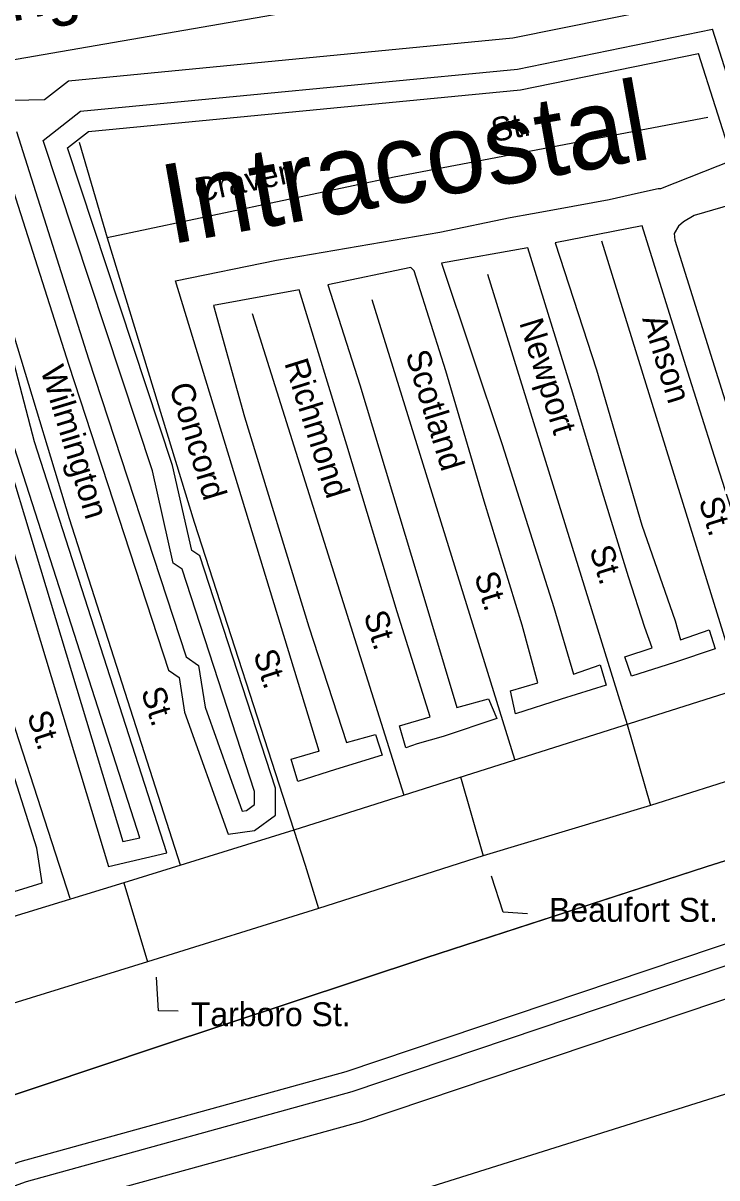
# Model space of a CAD drawing. Extents: x 2104537 to 2336408, y 34176 to 229611.
# Drawn here: x 2172243 to 2174421, y 50389 to 54016 of the extents above; entities that cross this region are included whole.
import ezdxf

# ---------------------------------------------------------------- set-up
doc = ezdxf.new("R2010")
doc.units = 0
for name, color, linetype in [('Exist Boundary Political City Limit New', 7, 'Continuous'), ('Exist Boundary Political CountyLine', 7, 'Continuous'), ('Exist Hydrographic Buffer Line', 7, 'Continuous'), ('Exist Hydrographic Creek Single Shore', 7, 'Continuous'), ('Exist Hydrographic Intracoastal Waterway Label', 7, 'Continuous'), ('Exist Hydrographic River Shore Label', 7, 'Continuous'), ('Exist Road Non-System Type 51', 7, 'Continuous'), ('Exist Road Non-System Type 51 Label', 7, 'Continuous'), ('Exist Road Secondary Type 51 Attributed', 7, 'Continuous'), ('Map Preparation Boundary City Limit Buffer Line', 7, 'Continuous'), ('Map Preparation Inset Cut Line', 7, 'Continuous')]:
    doc.layers.add(name, color=color, linetype=linetype)

msp = doc.modelspace()

# ---------------------------------------------------------------- linework, layer by layer
at = {"layer": 'Exist Boundary Political City Limit New'}
for points in [[(2173854.8, 54184.7), (2170314, 53571.9), (2170069.8, 54698.9)], [(2165010.5, 48356.3), (2166327.8, 48799.5), (2167557.2, 49190.3), (2168489.8, 49505.3), (2169253.2, 49750.3), (2170121.5, 50018.6), (2171042.2, 50269.4), (2171759, 50496.8), (2172662.2, 50800.1), (2173507.2, 51080.1), (2174387.2, 51365.9), (2175197.2, 51622.5)]]:
    msp.add_lwpolyline(points, dxfattribs=at)
at = {"layer": 'Exist Boundary Political CountyLine'}
msp.add_lwpolyline([(2175197.4, 51622.5), (2174387.3, 51365.9), (2173507.3, 51080.1), (2172662.3, 50800.1), (2171759, 50496.8), (2171042.2, 50269.4), (2170121.5, 50018.6), (2169253.2, 49750.3), (2168489.7, 49505.3), (2167557.3, 49190.3), (2166327.7, 48799.5), (2165010.6, 48356.3)], dxfattribs=at)
at = {"layer": 'Exist Hydrographic Buffer Line'}
msp.add_line((2171779.3, 53763.5), (2172310, 53775.2), dxfattribs=at)
for points in [[(2165026.1, 47961.6), (2167225.1, 48701.2), (2167721.7, 48904.3), (2168893, 49235.5), (2169983.5, 49608.4), (2170857, 49870.6), (2172253.3, 50378.2), (2173276.6, 50660.2), (2176013.4, 51582.2), (2179323.5, 52584.7), (2179951.1, 52794.1), (2180174.6, 52828.9), (2182388.7, 53459.2), (2183114.9, 53594.9), (2183843.6, 53666.6), (2185459.1, 54170.4), (2186015.1, 54423.3), (2186132.9, 54553.6), (2186203.4, 54776.5), (2186260.4, 54970)], [(2172310, 53775.2), (2172385.5, 53833.8), (2173781, 53968.8), (2174388.5, 54092.8), (2174427.8, 54175.5)], [(2172305.6, 53647.3), (2172423.3, 53738.5), (2173795.6, 53871.3), (2174408.1, 53996.4)], [(2174548.1, 53555.8), (2174408.1, 53996.4)], [(2172222, 53674.8), (2172448.8, 52961.4), (2172755, 52025), (2172793.8, 51997.9), (2172814.2, 51867.7), (2172930.4, 51540.7), (2172944, 51542.6), (2172969.7, 51561.2), (2172969.7, 51602.7), (2172742.1, 52301), (2172714.2, 52319.9), (2172649.1, 52609), (2172305.6, 53647.3)], [(2171836.5, 53658.4), (2171907.1, 53590.9), (2172556.5, 51445.1), (2172610.1, 51457.5), (2172216.3, 52682.2), (2172109.1, 53089.9), (2172084.5, 53116.2), (2171929.4, 53668.4)]]:
    msp.add_lwpolyline(points, dxfattribs=at)
at = {"layer": 'Exist Hydrographic Creek Single Shore'}
for points in [[(2158918.1, 46074.5), (2159451.3, 46103.5), (2159759.3, 46179.6), (2163717.2, 47642.2), (2165006.3, 48024.2), (2167202.2, 48762.7), (2167700.3, 48966.4), (2168873.4, 49298.1), (2169963.5, 49670.9), (2170836.4, 49932.9), (2172233.4, 50440.8), (2173257.4, 50722.9), (2175993.4, 51644.7), (2179303.6, 52647.2), (2179935.6, 52858.1), (2180160.5, 52893.2), (2182373.6, 53523.1), (2183105.7, 53659.9), (2183830.5, 53731.3), (2185435.7, 54231.9), (2185975.6, 54477.4), (2186074.6, 54587), (2186140.6, 54795.7), (2186197.4, 54988.5)], [(2158873.7, 45907.7), (2159475.6, 45940.6), (2159807.5, 46022.6), (2163769, 47486.4), (2165055.8, 47867.7), (2167259.5, 48608.9), (2167753.8, 48811.1), (2168922.3, 49141.5), (2170013.6, 49514.6), (2170888, 49777.2), (2172283.3, 50284.4), (2173305.4, 50566), (2176043.4, 51488.4), (2179353.3, 52490.9), (2179974.4, 52698.2), (2180195.7, 52732.6), (2182411.2, 53363.3), (2183128.8, 53497.4), (2183863.3, 53569.7), (2185494.3, 54078.3), (2186074.5, 54342.1), (2186220.3, 54503.5), (2186297.5, 54747.8), (2186363.1, 54970.5)], [(2172382.5, 53623.8), (2172448.5, 53675), (2173805.3, 53806.4), (2174363.5, 53920.3)], [(2173172.5, 51729.1), (2172721.4, 53206.1), (2173038.3, 53271.5), (2173551.2, 53359), (2173772.6, 53404.9), (2173842.4, 53417.4), (2173918.1, 53430.7), (2174083.7, 53461.2), (2174175.7, 53482.4), (2174237.3, 53496), (2174245.2, 53495.9), (2174470, 53585), (2174363.5, 53920.3)], [(2171807.3, 53595.5), (2171849.3, 53555.4), (2172511.4, 51367.3), (2172694.4, 51409.7), (2172279.3, 52700.6), (2172168.4, 53122.7), (2172143.4, 53149.4), (2172015.4, 53604.6)], [(2172174.3, 53608.2), (2172386.4, 52941.3), (2172699.5, 51983.8), (2172733.3, 51960.1), (2172750.3, 51851.5), (2172886.5, 51468.3), (2172969.3, 51479.8), (2173035.4, 51527.8), (2173035.4, 51613.1), (2172797.5, 52342.8), (2172772.5, 52359.7), (2172712.4, 52626.6), (2172382.5, 53623.8)], [(2171416.5, 53537.5), (2171441.3, 53477.9), (2171450.3, 53395.7), (2171500.3, 53329.1), (2171636.3, 52844.2), (2171823.3, 52273), (2171815.3, 52214.1), (2172112.4, 51256.8), (2172303.3, 51315.5), (2172286.3, 51424.1), (2172040.4, 52196.6), (2171853.4, 52803.9), (2171836.4, 52912.5), (2171785.4, 53021.8), (2171666.4, 53437.5), (2171666.4, 53555.6)], [(2174555.7, 53470.8), (2174350.5, 53411.8), (2174317, 53391.1), (2174301, 53378.3), (2174287.4, 53354.6), (2174289.6, 53334.2), (2174407.6, 52956.3), (2174552.9, 52492.5)], [(2174498.4, 52389.2), (2174414.3, 52654.3), (2174324, 52938.8), (2174187.1, 53378.9), (2173913.7, 53325.1), (2174043.8, 52926.2), (2174185.7, 52438.9), (2174290.4, 52138.3), (2174307.3, 52078.9), (2174396.8, 52109.9), (2174415.7, 52050.5), (2174288.5, 52007.7), (2174153.2, 51964.4), (2174132.1, 52025.5), (2174217.9, 52053.4), (2174194.9, 52117.1), (2174144.1, 52276.3), (2174062, 52543), (2173969.3, 52853.2), (2173828.1, 53309.4), (2173556.5, 53261.5), (2173747.6, 52691.8), (2173909.6, 52180.7), (2173970.9, 51971.2), (2174054.5, 52000.7), (2174073.6, 51936.4), (2173932, 51892.5), (2173789, 51846.7), (2173773.7, 51918.6), (2173859.1, 51943.8), (2173810.5, 52124.6), (2173690.4, 52514.7), (2173570, 52923.2), (2173471.1, 53237.5), (2173460.8, 53247.6), (2173199.9, 53193.5), (2173300.4, 52879.2), (2173482, 52275.9), (2173604.7, 51866.1), (2173703.9, 51893.7), (2173731, 51831.5), (2173561.9, 51775), (2173480.4, 51752), (2173444.4, 51739.6), (2173425.4, 51808.8), (2173520.7, 51836.5), (2173417.9, 52166.6), (2173259.7, 52690.4), (2173110, 53178.2), (2172840.6, 53128.3), (2172938.2, 52779.6), (2173140.4, 52120.1), (2173258, 51756.3), (2173349.7, 51781.4), (2173370.8, 51716.4), (2173223.6, 51671.7), (2173106, 51633.6), (2173084.7, 51703.9), (2173170.5, 51729.1), (2173172.5, 51729.1)]]:
    msp.add_lwpolyline(points, dxfattribs=at)
at = {"layer": 'Exist Road Non-System Type 51'}
for p, q in [((2172419.2, 53641.1), (2172506.9, 53341.2)), ((2174059.3, 53331.3), (2174495.4, 51923.5)), ((2173701.6, 53227.3), (2174139.3, 51812.6)), ((2173338.2, 53147.3), (2173786.1, 51704.2)), ((2172962.3, 53103.4), (2173438.1, 51590.8)), ((2174139.3, 51812.6), (2174212.8, 51558.9)), ((2173616.1, 51648.1), (2173687.4, 51400)), ((2172559.4, 51315.8), (2172634, 51067.6))]:
    msp.add_line(p, q, dxfattribs=at)
for points in [[(2174393.2, 53719.2), (2173407.9, 53531.8), (2172506.9, 53341.2)], [(2172061.7, 53531.2), (2172387.6, 52459.9), (2172735.7, 51372.1)], [(2171689.8, 53485.2), (2172047.9, 52322.4), (2172389.5, 51267.2)], [(2172506.9, 53341.2), (2172779.7, 52448.1), (2173092.8, 51481)], [(2173092.8, 51481), (2173129.1, 51371.7), (2173170.1, 51235.1)]]:
    msp.add_lwpolyline(points, dxfattribs=at)
at = {"layer": 'Exist Road Non-System Type 51 Label'}
for points in [[(2173827.2, 51218.5), (2173750.7, 51223.1), (2173714, 51336.4)], [(2172730.4, 50912.4), (2172667.7, 50913.9), (2172661.6, 51019.6)]]:
    msp.add_lwpolyline(points, dxfattribs=at)
at = {"layer": 'Exist Road Secondary Type 51 Attributed'}
for points in [[(2182154.9, 53997.3), (2181473.5, 53908.1), (2181345.5, 53886.4), (2180744.8, 53756.8), (2180510.3, 53701.4), (2179711, 53530.4), (2179397.3, 53440.4), (2178997.4, 53321.4), (2178607.5, 53200.8), (2177557, 52864.9), (2175189.9, 52136.5), (2174834.5, 52032.5), (2174426, 51904.4), (2173092.8, 51481), (2172559.4, 51315.8), (2171676.8, 51045.4), (2170971.6, 50817.8)], [(2174742, 51725.8), (2174212.8, 51558.9), (2173687.4, 51400), (2173170.1, 51235.1), (2172634, 51067.6), (2172121.8, 50909.5), (2171600.5, 50743), (2171067, 50574.2)]]:
    msp.add_lwpolyline(points, dxfattribs=at)
at = {"layer": 'Map Preparation Boundary City Limit Buffer Line'}
for points in [[(2173854.8, 54184.7), (2170314, 53571.9), (2170069.8, 54698.9)], [(2165010.5, 48356.3), (2166327.8, 48799.5), (2167557.2, 49190.3), (2168489.8, 49505.3), (2169253.2, 49750.3), (2170121.5, 50018.6), (2171042.2, 50269.4), (2171759, 50496.8), (2172662.2, 50800.1), (2173507.2, 51080.1), (2174387.2, 51365.9), (2175197.2, 51622.5)]]:
    msp.add_lwpolyline(points, dxfattribs=at)
at = {"layer": 'Map Preparation Inset Cut Line'}
msp.add_lwpolyline([(2116896.5, 80445.9), (2116896.5, 37235.7), (2173491, 37235.7), (2173491, 50351.3), (2187500, 54765.8), (2187500, 55964.5), (2187500, 80446.6)], close=True, dxfattribs=at)

# ---------------------------------------------------------------- texts
at = {"layer": 'Exist Hydrographic Intracoastal Waterway Label'}
msp.add_text('Intracostal', height=250, rotation=10.1254, dxfattribs=at).set_placement((2172703.9, 53320.1))
at = {"layer": 'Exist Hydrographic River Shore Label'}
msp.add_text('Landing', height=150, rotation=10.9471, dxfattribs=at).set_placement((2171726.5, 53926.4))
at = {"layer": 'Exist Road Non-System Type 51 Label'}
for s, rotation, p in [('St.', 10.7678, (2173720.6, 53641.4)), ('Craven', 11.9466, (2172789.6, 53451.3)), ('Newport', 287.19, (2173800.3, 53074.8)), ('Anson', 287.2134, (2174186.4, 53087.3)), ('Scotland', 287.2439, (2173442.9, 52976.1)), ('Wilmington', 286.9162, (2172296.9, 52927)), ('Richmond', 287.4616, (2173062.7, 52948.2)), ('Concord', 286.9865, (2172701.1, 52874.1)), ('St.', 287.2134, (2174363.5, 52515.6)), ('St.', 287.19, (2174020.4, 52363.2)), ('St.', 287.2439, (2173658.8, 52280.4)), ('St.', 287.4616, (2173311.4, 52157.7)), ('St.', 287.9385, (2172965, 52035.6)), ('St.', 287.7467, (2172612.6, 51918)), ('St.', 287.9359, (2172254.8, 51843.1))]:
    msp.add_text(s, height=75, rotation=rotation, dxfattribs=at).set_placement(p)
for s, p in [('Beaufort St.', (2173894.7, 51193.3)), ('Tarboro St.', (2172769.8, 50865.6))]:
    msp.add_text(s, height=75, dxfattribs=at).set_placement(p)

doc.saveas('drawing.dxf')
